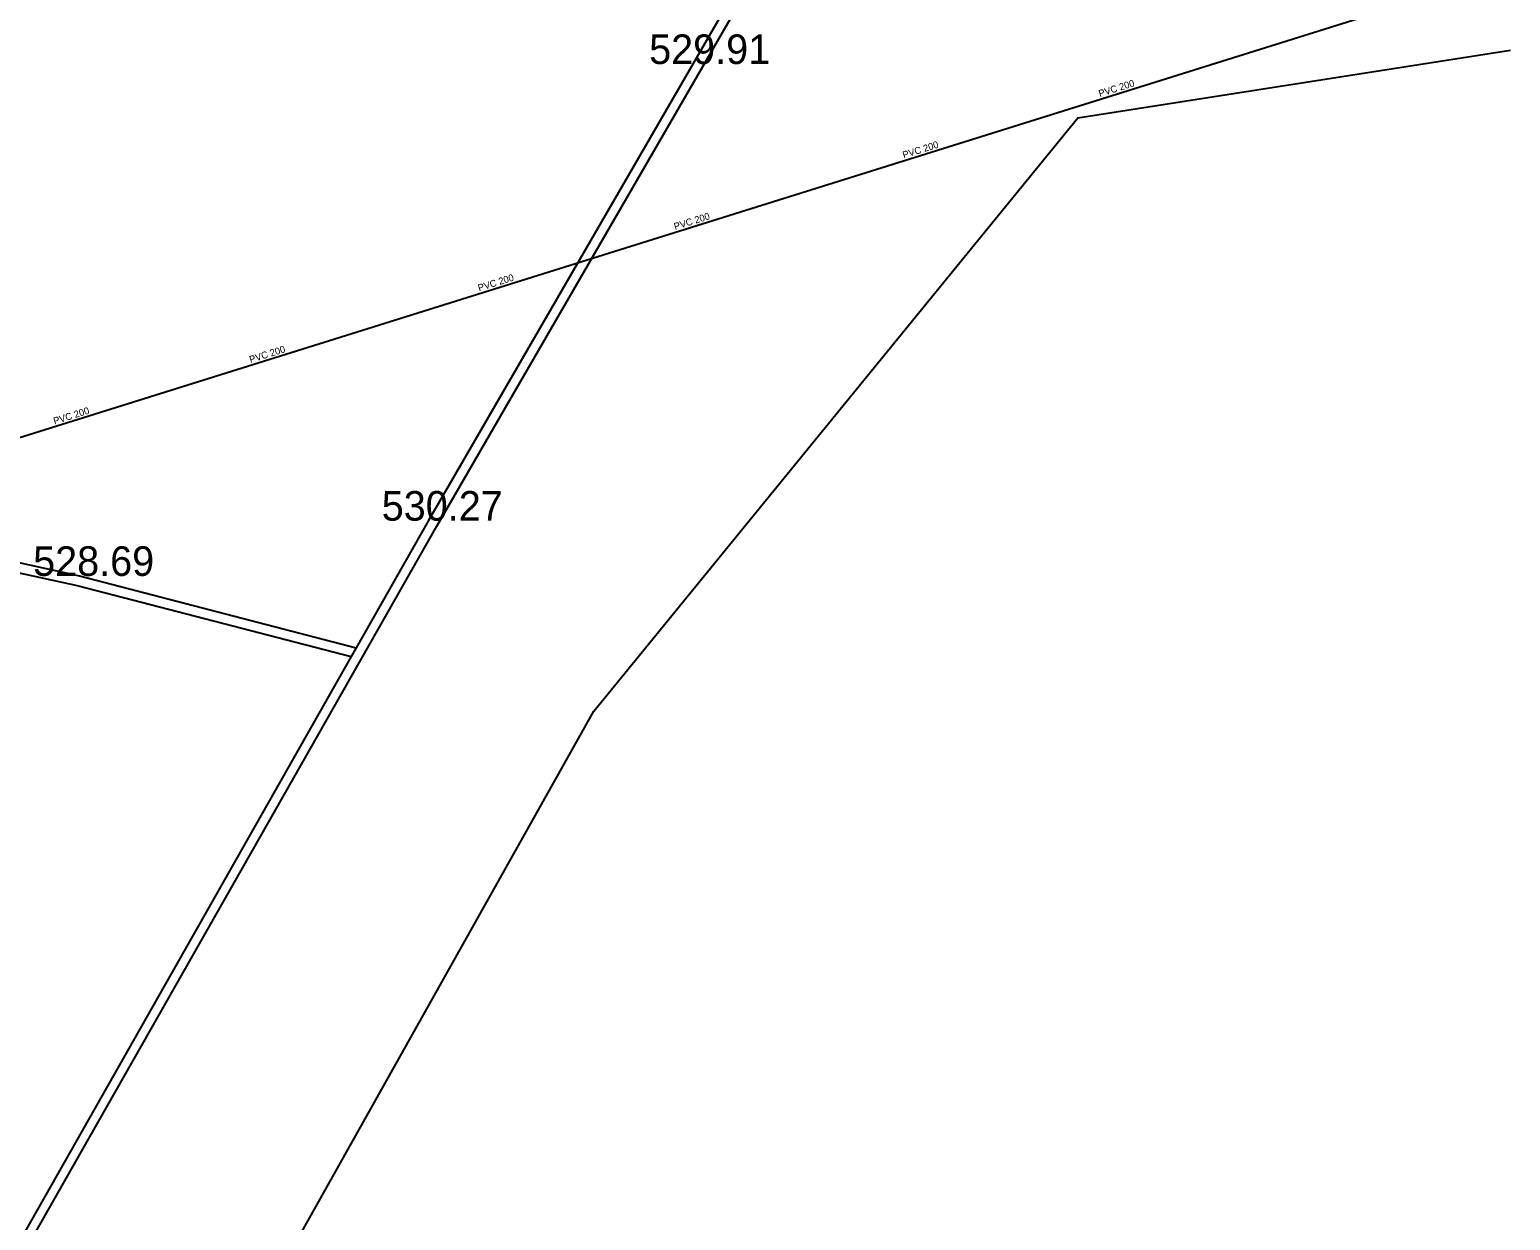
# Model space of a CAD drawing. Extents: x -669393 to -668650, y -1126925 to -1126294.
# Drawn here: x -668932.53 to -668895, y -1126792.96 to -1126762.79 of the extents above; entities that cross this region are included whole.
import ezdxf

# ---------------------------------------------------------------- set-up
doc = ezdxf.new("R2010")
doc.units = 0
for name, color, linetype in [('G_Bod_tecka', 7, 'Continuous'), ('G_Bod_vyska', 7, 'Continuous'), ('G_Ploty', 7, 'Continuous'), ('G_Z_KANAL_podz_kotovane', 7, 'Continuous'), ('G_Z_SPOJE_podz_geodeticky', 7, 'Continuous'), ('G_Z_SPOJE_podz_kotovane', 7, 'Continuous'), ('G_Z_SPOJE_podz_priblizne', 7, 'Continuous'), ('Vrstva 12', 7, 'Continuous'), ('Vrstva 3', 7, 'Continuous')]:
    doc.layers.add(name, color=color, linetype=linetype)

msp = doc.modelspace()

# ---------------------------------------------------------------- linework, layer by layer
at = {"layer": 'G_Bod_tecka'}
for p, q in [((-668915.72, -1126763.66), (-668915.72, -1126763.66)), ((-668922.42, -1126775.23), (-668922.42, -1126775.23)), ((-668931.26, -1126776.63), (-668931.26, -1126776.63))]:
    msp.add_line(p, q, dxfattribs=at)
at = {"layer": 'G_Ploty'}
for p, q in [((-668915.5, -1126763.78), (-668904.86, -1126745.36)), ((-668915.72, -1126763.66), (-668922.42, -1126775.23)), ((-668922.21, -1126775.37), (-668915.5, -1126763.78)), ((-668922.42, -1126775.23), (-668924.25, -1126778.45)), ((-668935.88, -1126775.62), (-668931.26, -1126776.63)), ((-668924.14, -1126778.77), (-668922.21, -1126775.37)), ((-668935.92, -1126775.87), (-668931.32, -1126776.87)), ((-668931.26, -1126776.63), (-668924.25, -1126778.45)), ((-668931.32, -1126776.87), (-668924.38, -1126778.67)), ((-668924.38, -1126778.67), (-668933.68, -1126795.06)), ((-668924.25, -1126778.45), (-668924.38, -1126778.67)), ((-668933.48, -1126795.21), (-668924.14, -1126778.77))]:
    msp.add_line(p, q, dxfattribs=at)
msp.add_lwpolyline([(-668905.07, -1126745.24), (-668908.42, -1126751.03), (-668915.72, -1126763.66)], dxfattribs=at)
at = {"layer": 'G_Z_KANAL_podz_kotovane'}
msp.add_line((-668934.84, -1126773.77), (-668896.2, -1126761.67), dxfattribs=at)
at = {"layer": 'G_Z_SPOJE_podz_geodeticky'}
msp.add_lwpolyline([(-668929.39, -1126800.94), (-668927.72, -1126796.98), (-668918.23, -1126780.06), (-668905.96, -1126765.02), (-668895, -1126763.31)], dxfattribs=at)
at = {"layer": 'G_Z_SPOJE_podz_kotovane'}
msp.add_lwpolyline([(-668929.39, -1126800.94), (-668927.72, -1126796.98), (-668918.23, -1126780.06), (-668905.96, -1126765.02), (-668895, -1126763.31)], dxfattribs=at)
at = {"layer": 'G_Z_SPOJE_podz_priblizne'}
msp.add_lwpolyline([(-668929.39, -1126800.94), (-668927.72, -1126796.98), (-668918.23, -1126780.06), (-668905.96, -1126765.02), (-668895, -1126763.31)], dxfattribs=at)
at = {"layer": 'Vrstva 12'}
msp.add_line((-668934.84, -1126773.77), (-668896.2, -1126761.67), dxfattribs=at)

# ---------------------------------------------------------------- texts
at = {"layer": 'G_Bod_vyska'}
for s, p in [('529.91', (-668916.826, -1126763.66)), ('530.27', (-668923.603, -1126775.23)), ('528.69', (-668932.437, -1126776.63))]:
    msp.add_text(s, height=0.75, dxfattribs=at).set_placement(p)
at = {"layer": 'Vrstva 3'}
for rotation, p in [(17.3703, (-668905.405, -1126764.497)), (17.35, (-668910.372, -1126766.053)), (17.3925, (-668916.167, -1126767.867)), (17.3703, (-668921.134, -1126769.422)), (17.4027, (-668926.927, -1126771.237)), (17.3703, (-668931.893, -1126772.794))]:
    msp.add_text('PVC 200', height=0.1755, rotation=rotation, dxfattribs=at).set_placement(p)

doc.saveas('drawing.dxf')
